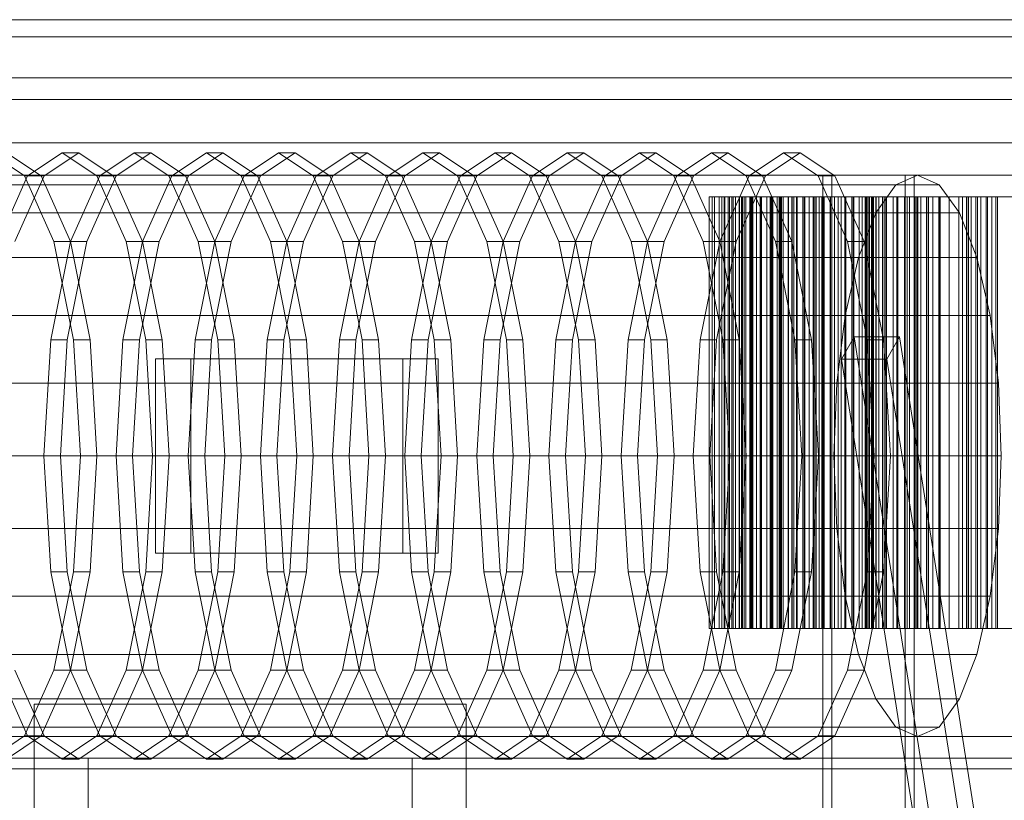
# Model space of a CAD drawing. Header units: millimetres. Extents: x -4738 to 65662, y -68080 to 6847.
# Tile 644 of 656: x 23718 to 24174, y -17530 to -17168. Entities that reach past the tile are written whole.
import ezdxf

# ---------------------------------------------------------------- set-up
doc = ezdxf.new("R2010")
doc.units = ezdxf.units.MM
for name, color, linetype, lineweight in [('COTAS_O', 1, 'Continuous', 0), ('superior_briquetadora', 7, 'Continuous', 0), ('superior_C02', 7, 'Continuous', 0)]:
    doc.layers.add(name, color=color, linetype=linetype, lineweight=lineweight)
doc.dimstyles.new('R19_100', dxfattribs={"dimtxt": 250, "dimasz": 150, "dimexe": 150, "dimexo": 80, "dimgap": 100, "dimtad": 1, "dimtih": 1, "dimtoh": 1, "dimdsep": 46, "dimcen": 0.09, "dimadec": 0, "dimazin": 0, "dimtfac": 1, "dimtdec": 4, "dimtofl": 0, "dimtmove": 0, "dimatfit": 3, "dimfxl": 1, "dimtolj": 1, "dimtzin": 0, "dimarcsym": 0})

# ---------------------------------------------------------------- blocks, each defined once
blk = doc.blocks.new('DIM_R30_41')
at = {"layer": 'COTAS_O'}
for p, q in [((23050.07, -17510), (23005.07, -17660)), ((23750.07, -17510), (23050.07, -17510)), ((23050.07, -19480), (23050.07, -17510)), ((23050.07, -17510), (23095.07, -17660)), ((23050.07, -19480), (23005.07, -19330)), ((23050.07, -19480), (23095.07, -19330)), ((23750.07, -19480), (23050.07, -19480))]:
    blk.add_line(p, q, dxfattribs=at)
blk.add_text('1970 O', height=250, rotation=90, dxfattribs=at).set_placement((22950.07, -18495))

msp = doc.modelspace()

# ---------------------------------------------------------------- linework, layer by layer
at = {"layer": 'superior_briquetadora'}
for p, q in [((24037.597, -17250), (24037.597, -17450)), ((24042.314, -17250), (24037.597, -17250)), ((24039.1, -17250), (24039.1, -17450)), ((24043.6, -17250), (24039.1, -17250)), ((24039.1, -17250), (24040.066, -17250)), ((24040.066, -17250), (24040.066, -17450)), ((24040.066, -17250), (24044.954, -17250)), ((24042.314, -17250), (24042.314, -17450)), ((24047.037, -17250), (24042.314, -17250)), ((24043.6, -17250), (24043.6, -17450)), ((24048.123, -17250), (24043.6, -17250)), ((24044.561, -17250), (24044.561, -17450)), ((24048.8, -17250), (24044.561, -17250)), ((24044.561, -17250), (24046.484, -17250)), ((24044.954, -17250), (24044.954, -17450)), ((24044.954, -17250), (24049.832, -17250)), ((24046.484, -17250), (24046.484, -17450)), ((24046.484, -17250), (24051.496, -17250)), ((24047.037, -17250), (24047.037, -17450)), ((24051.764, -17250), (24047.037, -17250)), ((24048.123, -17250), (24048.123, -17450)), ((24052.669, -17250), (24048.123, -17250)), ((24048.8, -17250), (24048.8, -17450)), ((24053.081, -17250), (24048.8, -17250)), ((24049.832, -17250), (24049.832, -17450)), ((24049.832, -17250), (24054.695, -17250)), ((24051.496, -17250), (24051.496, -17450)), ((24051.496, -17250), (24056.481, -17250)), ((24051.764, -17250), (24051.764, -17450)), ((24056.493, -17250), (24051.764, -17250)), ((24052.669, -17250), (24052.669, -17450)), ((24057.236, -17250), (24052.669, -17250)), ((24053.081, -17250), (24053.081, -17450)), ((24057.401, -17250), (24053.081, -17250)), ((24053.926, -17250), (24053.926, -17450)), ((24057.866, -17250), (24053.926, -17250)), ((24053.926, -17250), (24056.789, -17250)), ((24054.695, -17250), (24054.695, -17450)), ((24054.695, -17250), (24059.541, -17250)), ((24056.481, -17250), (24056.481, -17450)), ((24056.481, -17250), (24061.434, -17250)), ((24056.493, -17250), (24056.493, -17450)), ((24061.221, -17250), (24056.493, -17250)), ((24056.789, -17250), (24056.789, -17450)), ((24056.789, -17250), (24061.877, -17250)), ((24057.236, -17250), (24057.236, -17450)), ((24061.822, -17250), (24057.236, -17250)), ((24057.401, -17250), (24057.401, -17450)), ((24061.761, -17250), (24057.401, -17250)), ((24057.866, -17250), (24057.866, -17450)), ((24061.861, -17250), (24057.866, -17250)), ((24059.541, -17250), (24059.541, -17450)), ((24059.541, -17250), (24064.365, -17250)), ((24061.221, -17250), (24061.221, -17450)), ((24065.945, -17250), (24061.221, -17250)), ((24061.434, -17250), (24061.434, -17450)), ((24061.434, -17250), (24066.35, -17250)), ((24061.761, -17250), (24061.761, -17450)), ((24066.162, -17250), (24061.761, -17250)), ((24061.822, -17250), (24061.822, -17450)), ((24066.429, -17250), (24061.822, -17250)), ((24061.861, -17250), (24061.861, -17450)), ((24065.915, -17250), (24061.861, -17250)), ((24061.877, -17250), (24061.877, -17450)), ((24061.877, -17250), (24066.921, -17250)), ((24064.365, -17250), (24064.365, -17450)), ((24064.365, -17250), (24069.161, -17250)), ((24065.915, -17250), (24065.915, -17450)), ((24070.026, -17250), (24065.915, -17250)), ((24065.945, -17250), (24065.945, -17450)), ((24066.429, -17250), (24065.945, -17250)), ((24066.162, -17250), (24066.162, -17450)), ((24070.607, -17250), (24066.162, -17250)), ((24066.35, -17250), (24066.35, -17450)), ((24066.35, -17250), (24071.224, -17250)), ((24066.429, -17250), (24066.429, -17450)), ((24066.921, -17250), (24066.921, -17450)), ((24066.921, -17250), (24071.915, -17250)), ((24067.108, -17250), (24067.108, -17450)), ((24070.708, -17250), (24067.108, -17250)), ((24067.108, -17250), (24070.881, -17250)), ((24069.161, -17250), (24069.161, -17450)), ((24069.161, -17250), (24070.607, -17250)), ((24070.026, -17250), (24070.026, -17450)), ((24074.199, -17250), (24070.026, -17250)), ((24070.607, -17250), (24070.607, -17450)), ((24070.708, -17250), (24070.708, -17450)), ((24074.381, -17250), (24070.708, -17250)), ((24070.881, -17250), (24070.881, -17450)), ((24070.881, -17250), (24075.996, -17250)), ((24071.224, -17250), (24071.224, -17450)), ((24071.224, -17250), (24076.046, -17250)), ((24071.915, -17250), (24071.915, -17450)), ((24071.915, -17250), (24076.855, -17250)), ((24074.199, -17250), (24074.199, -17450)), ((24078.439, -17250), (24074.199, -17250)), ((24074.381, -17250), (24074.381, -17450)), ((24078.128, -17250), (24074.381, -17250)), ((24075.996, -17250), (24075.996, -17450)), ((24075.996, -17250), (24081.05, -17250)), ((24076.046, -17250), (24076.046, -17450)), ((24076.046, -17250), (24078.439, -17250)), ((24076.855, -17250), (24076.855, -17450)), ((24076.855, -17250), (24081.731, -17250)), ((24078.128, -17250), (24078.128, -17450)), ((24081.951, -17250), (24078.128, -17250)), ((24078.439, -17250), (24078.439, -17450)), ((24081.05, -17250), (24081.05, -17450)), ((24081.05, -17250), (24086.039, -17250)), ((24081.731, -17250), (24081.731, -17450)), ((24081.731, -17250), (24086.532, -17250)), ((24081.951, -17250), (24081.951, -17450)), ((24085.856, -17250), (24081.951, -17250)), ((24083.977, -17250), (24083.977, -17450)), ((24087.204, -17250), (24083.977, -17250)), ((24083.977, -17250), (24088.625, -17250)), ((24085.856, -17250), (24085.856, -17450)), ((24089.85, -17250), (24085.856, -17250)), ((24086.039, -17250), (24086.039, -17450)), ((24086.039, -17250), (24090.953, -17250)), ((24086.532, -17250), (24086.532, -17450)), ((24086.532, -17250), (24089.85, -17250)), ((24087.204, -17250), (24087.204, -17450)), ((24090.518, -17250), (24087.204, -17250)), ((24088.625, -17250), (24088.625, -17450)), ((24088.625, -17250), (24093.718, -17250)), ((24089.85, -17250), (24089.85, -17450)), ((24090.518, -17250), (24090.518, -17450)), ((24093.923, -17250), (24090.518, -17250)), ((24090.953, -17250), (24090.953, -17450)), ((24090.953, -17250), (24095.785, -17250)), ((24093.718, -17250), (24093.718, -17450)), ((24093.718, -17250), (24098.734, -17250)), ((24093.923, -17250), (24093.923, -17450)), ((24097.422, -17250), (24093.923, -17250)), ((24095.785, -17250), (24095.785, -17450)), ((24095.785, -17250), (24100.52, -17250)), ((24097.422, -17250), (24097.422, -17450)), ((24101.021, -17250), (24097.422, -17250)), ((24098.734, -17250), (24098.734, -17450)), ((24098.734, -17250), (24103.668, -17250)), ((24100.52, -17250), (24100.52, -17450)), ((24100.52, -17250), (24104.731, -17250)), ((24101.021, -17250), (24101.021, -17450)), ((24104.731, -17250), (24101.021, -17250)), ((24103.668, -17250), (24103.668, -17450)), ((24103.668, -17250), (24108.51, -17250)), ((24104.371, -17250), (24104.371, -17450)), ((24107.194, -17250), (24104.371, -17250)), ((24104.371, -17250), (24109.85, -17250)), ((24104.731, -17250), (24104.731, -17450)), ((24107.194, -17250), (24107.194, -17450)), ((24110.118, -17250), (24107.194, -17250)), ((24108.51, -17250), (24108.51, -17450)), ((24108.51, -17250), (24113.251, -17250)), ((24109.85, -17250), (24109.85, -17450)), ((24109.85, -17250), (24114.871, -17250)), ((24110.067, -17250), (24110.144, -17250)), ((24110.067, -17450), (24110.067, -17250)), ((24110.118, -17250), (24110.118, -17450)), ((24113.148, -17250), (24110.118, -17250)), ((24110.144, -17250), (24110.375, -17250)), ((24110.144, -17450), (24110.144, -17250)), ((24110.375, -17250), (24110.758, -17250)), ((24110.375, -17450), (24110.375, -17250)), ((24110.758, -17250), (24111.295, -17250)), ((24110.758, -17450), (24110.758, -17250)), ((24111.295, -17250), (24111.985, -17250)), ((24111.295, -17450), (24111.295, -17250)), ((24111.985, -17250), (24112.827, -17250)), ((24111.985, -17450), (24111.985, -17250)), ((24112.827, -17250), (24113.822, -17250)), ((24112.827, -17450), (24112.827, -17250)), ((24113.148, -17250), (24113.148, -17450)), ((24116.288, -17250), (24113.148, -17250)), ((24113.251, -17250), (24113.251, -17450)), ((24113.251, -17250), (24117.873, -17250)), ((24113.822, -17250), (24114.969, -17250)), ((24113.822, -17450), (24113.822, -17250)), ((24114.871, -17250), (24114.871, -17450)), ((24114.871, -17250), (24119.801, -17250)), ((24118.735, -17250), (24114.969, -17250)), ((24114.969, -17450), (24114.969, -17250)), ((24116.288, -17250), (24116.288, -17450)), ((24119.547, -17250), (24116.288, -17250)), ((24117.873, -17250), (24117.873, -17450)), ((24117.873, -17250), (24122.937, -17250)), ((24125.102, -17250), (24118.735, -17250)), ((24118.735, -17450), (24118.735, -17250)), ((24119.547, -17250), (24119.547, -17450)), ((24122.937, -17250), (24119.547, -17250)), ((24119.801, -17250), (24119.801, -17450)), ((24119.801, -17250), (24124.633, -17250)), ((24122.937, -17250), (24122.937, -17450)), ((24124.633, -17250), (24124.633, -17450)), ((24124.633, -17250), (24129.357, -17250)), ((24133.825, -17250), (24125.102, -17250)), ((24125.102, -17450), (24125.102, -17250)), ((24128.095, -17250), (24128.095, -17450)), ((24130.486, -17250), (24128.095, -17250)), ((24128.095, -17250), (24134.351, -17250)), ((24129.357, -17250), (24129.357, -17450)), ((24129.357, -17250), (24133.961, -17250)), ((24130.486, -17250), (24130.486, -17450)), ((24132.992, -17250), (24130.486, -17250)), ((24132.992, -17250), (24132.992, -17450)), ((24135.618, -17250), (24132.992, -17250)), ((24144.57, -17250), (24133.825, -17250)), ((24133.825, -17450), (24133.825, -17250)), ((24133.961, -17250), (24133.961, -17450)), ((24133.961, -17250), (24138.426, -17250)), ((24134.351, -17250), (24134.351, -17450)), ((24134.351, -17250), (24139.253, -17250)), ((24135.618, -17250), (24135.618, -17450)), ((24138.369, -17250), (24135.618, -17250)), ((24138.369, -17250), (24138.369, -17450)), ((24141.256, -17250), (24138.369, -17250)), ((24138.426, -17250), (24138.426, -17450)), ((24138.426, -17250), (24144.293, -17250)), ((24139.253, -17250), (24139.253, -17450)), ((24139.253, -17250), (24144.049, -17250)), ((24141.256, -17250), (24141.256, -17450)), ((24144.293, -17250), (24141.256, -17250)), ((24144.049, -17250), (24144.049, -17450)), ((24144.049, -17250), (24148.732, -17250)), ((24144.293, -17250), (24144.293, -17450)), ((24156.924, -17250), (24144.57, -17250)), ((24144.57, -17450), (24144.57, -17250)), ((24148.732, -17250), (24148.732, -17450)), ((24148.732, -17250), (24153.292, -17250)), ((24153.292, -17250), (24153.292, -17450)), ((24153.292, -17250), (24157.715, -17250)), ((24154.92, -17250), (24154.92, -17450)), ((24156.856, -17250), (24154.92, -17250)), ((24154.92, -17250), (24161.893, -17250)), ((24156.856, -17250), (24156.856, -17450)), ((24158.92, -17250), (24156.856, -17250)), ((24170.411, -17250), (24156.924, -17250)), ((24156.924, -17450), (24156.924, -17250)), ((24157.715, -17250), (24157.715, -17450)), ((24157.715, -17250), (24161.981, -17250)), ((24158.92, -17250), (24158.92, -17450)), ((24161.116, -17250), (24158.92, -17250)), ((24161.116, -17250), (24161.116, -17450)), ((24163.452, -17250), (24161.116, -17250)), ((24161.893, -17250), (24161.893, -17450)), ((24161.893, -17250), (24166.628, -17250)), ((24161.981, -17250), (24161.981, -17450)), ((24161.981, -17250), (24168.595, -17250)), ((24163.452, -17250), (24163.452, -17450)), ((24165.939, -17250), (24163.452, -17250)), ((24165.939, -17250), (24165.939, -17450)), ((24168.595, -17250), (24165.939, -17250)), ((24166.628, -17250), (24166.628, -17450)), ((24166.628, -17250), (24171.244, -17250)), ((24168.595, -17250), (24168.595, -17450)), ((24184.513, -17250), (24170.411, -17250)), ((24170.411, -17450), (24170.411, -17250)), ((24171.244, -17250), (24171.244, -17450)), ((24171.244, -17250), (24175.733, -17250)), ((24042.314, -17450), (24037.597, -17450)), ((24043.6, -17450), (24039.1, -17450)), ((24039.1, -17450), (24040.066, -17450)), ((24040.066, -17450), (24044.954, -17450)), ((24047.037, -17450), (24042.314, -17450)), ((24048.123, -17450), (24043.6, -17450)), ((24048.8, -17450), (24044.561, -17450)), ((24044.561, -17450), (24046.484, -17450)), ((24044.954, -17450), (24049.832, -17450)), ((24046.484, -17450), (24051.496, -17450)), ((24051.764, -17450), (24047.037, -17450)), ((24052.669, -17450), (24048.123, -17450)), ((24053.081, -17450), (24048.8, -17450)), ((24049.832, -17450), (24054.695, -17450)), ((24051.496, -17450), (24056.481, -17450)), ((24056.493, -17450), (24051.764, -17450)), ((24057.236, -17450), (24052.669, -17450)), ((24057.401, -17450), (24053.081, -17450)), ((24057.866, -17450), (24053.926, -17450)), ((24053.926, -17450), (24056.789, -17450)), ((24054.695, -17450), (24059.541, -17450)), ((24056.481, -17450), (24061.434, -17450)), ((24061.221, -17450), (24056.493, -17450)), ((24056.789, -17450), (24061.877, -17450)), ((24061.822, -17450), (24057.236, -17450)), ((24061.761, -17450), (24057.401, -17450)), ((24061.861, -17450), (24057.866, -17450)), ((24059.541, -17450), (24064.365, -17450)), ((24065.945, -17450), (24061.221, -17450)), ((24061.434, -17450), (24066.35, -17450)), ((24066.162, -17450), (24061.761, -17450)), ((24066.429, -17450), (24061.822, -17450)), ((24065.915, -17450), (24061.861, -17450)), ((24061.877, -17450), (24066.921, -17450)), ((24064.365, -17450), (24069.161, -17450)), ((24070.026, -17450), (24065.915, -17450)), ((24066.429, -17450), (24065.945, -17450)), ((24070.607, -17450), (24066.162, -17450)), ((24066.35, -17450), (24071.224, -17450)), ((24066.921, -17450), (24071.915, -17450)), ((24070.708, -17450), (24067.108, -17450)), ((24067.108, -17450), (24070.881, -17450)), ((24069.161, -17450), (24070.607, -17450)), ((24074.199, -17450), (24070.026, -17450)), ((24074.381, -17450), (24070.708, -17450)), ((24070.881, -17450), (24075.996, -17450)), ((24071.224, -17450), (24076.046, -17450)), ((24071.915, -17450), (24076.855, -17450)), ((24078.439, -17450), (24074.199, -17450)), ((24078.128, -17450), (24074.381, -17450)), ((24075.996, -17450), (24081.05, -17450)), ((24076.046, -17450), (24078.439, -17450)), ((24076.855, -17450), (24081.731, -17450)), ((24081.951, -17450), (24078.128, -17450)), ((24081.05, -17450), (24086.039, -17450)), ((24081.731, -17450), (24086.532, -17450)), ((24085.856, -17450), (24081.951, -17450)), ((24087.204, -17450), (24083.977, -17450)), ((24083.977, -17450), (24088.625, -17450)), ((24089.85, -17450), (24085.856, -17450)), ((24086.039, -17450), (24090.953, -17450)), ((24086.532, -17450), (24089.85, -17450)), ((24090.518, -17450), (24087.204, -17450)), ((24088.625, -17450), (24093.718, -17450)), ((24093.923, -17450), (24090.518, -17450)), ((24090.953, -17450), (24095.785, -17450)), ((24093.718, -17450), (24098.734, -17450)), ((24097.422, -17450), (24093.923, -17450)), ((24095.785, -17450), (24100.52, -17450)), ((24101.021, -17450), (24097.422, -17450)), ((24098.734, -17450), (24103.668, -17450)), ((24100.52, -17450), (24104.731, -17450)), ((24104.731, -17450), (24101.021, -17450)), ((24103.668, -17450), (24108.51, -17450)), ((24107.194, -17450), (24104.371, -17450)), ((24104.371, -17450), (24109.85, -17450)), ((24110.118, -17450), (24107.194, -17450)), ((24108.51, -17450), (24113.251, -17450)), ((24109.85, -17450), (24114.871, -17450)), ((24110.144, -17450), (24110.067, -17450)), ((24113.148, -17450), (24110.118, -17450)), ((24110.375, -17450), (24110.144, -17450)), ((24110.758, -17450), (24110.375, -17450)), ((24111.295, -17450), (24110.758, -17450)), ((24111.985, -17450), (24111.295, -17450)), ((24112.827, -17450), (24111.985, -17450)), ((24113.822, -17450), (24112.827, -17450)), ((24116.288, -17450), (24113.148, -17450)), ((24113.251, -17450), (24117.873, -17450)), ((24114.969, -17450), (24113.822, -17450)), ((24114.871, -17450), (24119.801, -17450)), ((24118.735, -17450), (24114.969, -17450)), ((24119.547, -17450), (24116.288, -17450)), ((24117.873, -17450), (24122.937, -17450)), ((24125.102, -17450), (24118.735, -17450)), ((24122.937, -17450), (24119.547, -17450)), ((24119.801, -17450), (24124.633, -17450)), ((24124.633, -17450), (24129.357, -17450)), ((24125.102, -17450), (24133.825, -17450)), ((24130.486, -17450), (24128.095, -17450)), ((24128.095, -17450), (24134.351, -17450)), ((24129.357, -17450), (24133.961, -17450)), ((24132.992, -17450), (24130.486, -17450)), ((24135.618, -17450), (24132.992, -17450)), ((24133.825, -17450), (24144.57, -17450)), ((24133.961, -17450), (24138.426, -17450)), ((24134.351, -17450), (24139.253, -17450)), ((24138.369, -17450), (24135.618, -17450)), ((24141.256, -17450), (24138.369, -17450)), ((24138.426, -17450), (24144.293, -17450)), ((24139.253, -17450), (24144.049, -17450)), ((24144.293, -17450), (24141.256, -17450)), ((24144.049, -17450), (24148.732, -17450)), ((24144.57, -17450), (24156.924, -17450)), ((24148.732, -17450), (24153.292, -17450)), ((24153.292, -17450), (24157.715, -17450)), ((24156.856, -17450), (24154.92, -17450)), ((24154.92, -17450), (24161.893, -17450)), ((24158.92, -17450), (24156.856, -17450)), ((24156.924, -17450), (24170.411, -17450)), ((24157.715, -17450), (24161.981, -17450)), ((24161.116, -17450), (24158.92, -17450)), ((24163.452, -17450), (24161.116, -17450)), ((24161.893, -17450), (24166.628, -17450)), ((24161.981, -17450), (24168.595, -17450)), ((24165.939, -17450), (24163.452, -17450)), ((24168.595, -17450), (24165.939, -17450)), ((24166.628, -17450), (24171.244, -17450)), ((24170.411, -17450), (24184.513, -17450)), ((24171.244, -17450), (24175.733, -17450)), ((23725.067, -17685), (23725.067, -17485)), ((23725.067, -17485), (23925.067, -17485)), ((23925.067, -17685), (23925.067, -17485)), ((23750.067, -17660), (23750.067, -17510)), ((23750.067, -17510), (23900.067, -17510)), ((23750.067, -18490), (23750.067, -17510)), ((23750.067, -17570), (23750.067, -17510)), ((23750.067, -17510), (25950.067, -17510)), ((23900.067, -17660), (23900.067, -17510)), ((23900.067, -17510), (25800.067, -17510))]:
    msp.add_line(p, q, dxfattribs=at)
at = {"layer": 'superior_C02'}
for p, q in [((23572.11, -17168), (24571.61, -17168)), ((24588.525, -17168), (23589.024, -17168)), ((23572.11, -17176), (24571.61, -17176)), ((23589.024, -17176), (24588.525, -17176)), ((23572.992, -17195), (24567.683, -17195)), ((24568.404, -17195), (23573.713, -17195)), ((23582.888, -17195), (24584.017, -17195)), ((24584.262, -17195), (23583.132, -17195)), ((23572.992, -17205), (24567.683, -17205)), ((23573.713, -17205), (24568.404, -17205)), ((23582.888, -17205), (24584.017, -17205)), ((23583.132, -17205), (24584.262, -17205)), ((24221.566, -17225), (23496.108, -17225)), ((23499.089, -17225), (24224.547, -17225)), ((23704.658, -17229.6), (23720.672, -17240.287)), ((23728.309, -17240.287), (23712.295, -17229.6)), ((23722.054, -17240.287), (23738.068, -17229.6)), ((23745.704, -17229.6), (23729.69, -17240.287)), ((23738.068, -17229.6), (23754.082, -17240.287)), ((23745.704, -17229.6), (23738.068, -17229.6)), ((23761.718, -17240.287), (23745.704, -17229.6)), ((23755.463, -17240.287), (23771.477, -17229.6)), ((23779.113, -17229.6), (23763.099, -17240.287)), ((23771.477, -17229.6), (23787.491, -17240.287)), ((23779.113, -17229.6), (23771.477, -17229.6)), ((23795.127, -17240.287), (23779.113, -17229.6)), ((23788.872, -17240.287), (23804.886, -17229.6)), ((23812.522, -17229.6), (23796.509, -17240.287)), ((23804.886, -17229.6), (23820.9, -17240.287)), ((23812.522, -17229.6), (23804.886, -17229.6)), ((23828.536, -17240.287), (23812.522, -17229.6)), ((23822.281, -17240.287), (23838.295, -17229.6)), ((23845.932, -17229.6), (23829.918, -17240.287)), ((23838.295, -17229.6), (23854.309, -17240.287)), ((23845.932, -17229.6), (23838.295, -17229.6)), ((23861.946, -17240.287), (23845.932, -17229.6)), ((23855.691, -17240.287), (23871.705, -17229.6)), ((23879.341, -17229.6), (23863.327, -17240.287)), ((23871.705, -17229.6), (23887.718, -17240.287)), ((23879.341, -17229.6), (23871.705, -17229.6)), ((23895.355, -17240.287), (23879.341, -17229.6)), ((23889.1, -17240.287), (23905.114, -17229.6)), ((23912.75, -17229.6), (23896.736, -17240.287)), ((23905.114, -17229.6), (23921.128, -17240.287)), ((23912.75, -17229.6), (23905.114, -17229.6)), ((23928.764, -17240.287), (23912.75, -17229.6)), ((23922.509, -17240.287), (23938.523, -17229.6)), ((23946.159, -17229.6), (23930.145, -17240.287)), ((23938.523, -17229.6), (23954.537, -17240.287)), ((23946.159, -17229.6), (23938.523, -17229.6)), ((23962.173, -17240.287), (23946.159, -17229.6)), ((23955.918, -17240.287), (23971.932, -17229.6)), ((23979.569, -17229.6), (23963.555, -17240.287)), ((23971.932, -17229.6), (23987.946, -17240.287)), ((23979.569, -17229.6), (23971.932, -17229.6)), ((23995.583, -17240.287), (23979.569, -17229.6)), ((23989.328, -17240.287), (24005.342, -17229.6)), ((24012.978, -17229.6), (23996.964, -17240.287)), ((24005.342, -17229.6), (24021.355, -17240.287)), ((24012.978, -17229.6), (24005.342, -17229.6)), ((24028.992, -17240.287), (24012.978, -17229.6)), ((24022.737, -17240.287), (24038.751, -17229.6)), ((24046.387, -17229.6), (24030.373, -17240.287)), ((24038.751, -17229.6), (24054.765, -17240.287)), ((24046.387, -17229.6), (24038.751, -17229.6)), ((24062.401, -17240.287), (24046.387, -17229.6)), ((24056.146, -17240.287), (24072.16, -17229.6)), ((24079.796, -17229.6), (24063.782, -17240.287)), ((24072.16, -17229.6), (24088.174, -17240.287)), ((24079.796, -17229.6), (24072.16, -17229.6)), ((24095.81, -17240.287), (24079.796, -17229.6)), ((24134.206, -17240), (23676.022, -17240)), ((24192.043, -17240), (23695.678, -17240)), ((23706.109, -17240), (24202.475, -17240)), ((23708.478, -17270.722), (23722.054, -17240.287)), ((23729.69, -17240.287), (23716.114, -17270.722)), ((23720.672, -17240.287), (23734.248, -17270.722)), ((23720.672, -17240.287), (23728.309, -17240.287)), ((23722.054, -17240.287), (23729.69, -17240.287)), ((23741.885, -17270.722), (23728.309, -17240.287)), ((23741.887, -17270.722), (23755.463, -17240.287)), ((23763.099, -17240.287), (23749.523, -17270.722)), ((23754.082, -17240.287), (23767.657, -17270.722)), ((23754.082, -17240.287), (23761.718, -17240.287)), ((23755.463, -17240.287), (23763.099, -17240.287)), ((23775.294, -17270.722), (23761.718, -17240.287)), ((23775.296, -17270.722), (23788.872, -17240.287)), ((23796.509, -17240.287), (23782.933, -17270.722)), ((23787.491, -17240.287), (23801.067, -17270.722)), ((23787.491, -17240.287), (23795.127, -17240.287)), ((23788.872, -17240.287), (23796.509, -17240.287)), ((23808.703, -17270.722), (23795.127, -17240.287)), ((23808.705, -17270.722), (23822.281, -17240.287)), ((23829.918, -17240.287), (23816.342, -17270.722)), ((23820.9, -17240.287), (23834.476, -17270.722)), ((23820.9, -17240.287), (23828.536, -17240.287)), ((23822.281, -17240.287), (23829.918, -17240.287)), ((23842.112, -17270.722), (23828.536, -17240.287)), ((23842.115, -17270.722), (23855.691, -17240.287)), ((23863.327, -17240.287), (23849.751, -17270.722)), ((23854.309, -17240.287), (23867.885, -17270.722)), ((23854.309, -17240.287), (23861.946, -17240.287)), ((23855.691, -17240.287), (23863.327, -17240.287)), ((23875.522, -17270.722), (23861.946, -17240.287)), ((23875.524, -17270.722), (23889.1, -17240.287)), ((23896.736, -17240.287), (23883.16, -17270.722)), ((23887.718, -17240.287), (23901.294, -17270.722)), ((23887.718, -17240.287), (23895.355, -17240.287)), ((23889.1, -17240.287), (23896.736, -17240.287)), ((23908.931, -17270.722), (23895.355, -17240.287)), ((23908.933, -17270.722), (23922.509, -17240.287)), ((23930.145, -17240.287), (23916.57, -17270.722)), ((23921.128, -17240.287), (23934.704, -17270.722)), ((23921.128, -17240.287), (23928.764, -17240.287)), ((23922.509, -17240.287), (23930.145, -17240.287)), ((23942.34, -17270.722), (23928.764, -17240.287)), ((23942.342, -17270.722), (23955.918, -17240.287)), ((23963.555, -17240.287), (23949.979, -17270.722)), ((23954.537, -17240.287), (23968.113, -17270.722)), ((23954.537, -17240.287), (23962.173, -17240.287)), ((23955.918, -17240.287), (23963.555, -17240.287)), ((23975.749, -17270.722), (23962.173, -17240.287)), ((23975.752, -17270.722), (23989.328, -17240.287)), ((23996.964, -17240.287), (23983.388, -17270.722)), ((23987.946, -17240.287), (24001.522, -17270.722)), ((23987.946, -17240.287), (23995.583, -17240.287)), ((23989.328, -17240.287), (23996.964, -17240.287)), ((24009.159, -17270.722), (23995.583, -17240.287)), ((24009.161, -17270.722), (24022.737, -17240.287)), ((24030.373, -17240.287), (24016.797, -17270.722)), ((24021.355, -17240.287), (24034.931, -17270.722)), ((24021.355, -17240.287), (24028.992, -17240.287)), ((24022.737, -17240.287), (24030.373, -17240.287)), ((24042.568, -17270.722), (24028.992, -17240.287)), ((24042.57, -17270.722), (24056.146, -17240.287)), ((24063.782, -17240.287), (24050.206, -17270.722)), ((24054.765, -17240.287), (24068.341, -17270.722)), ((24054.765, -17240.287), (24062.401, -17240.287)), ((24056.146, -17240.287), (24063.782, -17240.287)), ((24075.977, -17270.722), (24062.401, -17240.287)), ((24088.174, -17240.287), (24101.75, -17270.722)), ((24088.174, -17240.287), (24095.81, -17240.287)), ((24128.496, -17240), (24090.314, -17240)), ((24090.314, -17240), (24090.314, -17585)), ((24094.486, -17240), (24090.314, -17240)), ((24094.486, -17585), (24094.486, -17240)), ((24094.486, -17240), (24132.668, -17240)), ((24109.386, -17270.722), (24095.81, -17240.287)), ((24134.206, -17240), (24124.177, -17244.43)), ((24128.496, -17585), (24128.496, -17240)), ((24128.496, -17240), (24132.668, -17240)), ((24132.668, -17240), (24132.668, -17585)), ((24144.234, -17244.43), (24134.206, -17240)), ((23665.993, -17244.43), (24124.177, -17244.43)), ((23686.05, -17244.43), (24144.234, -17244.43)), ((24124.177, -17244.43), (24114.832, -17257.417)), ((24153.579, -17257.417), (24144.234, -17244.43)), ((23656.648, -17257.417), (24114.832, -17257.417)), ((23695.395, -17257.417), (24153.579, -17257.417)), ((24114.832, -17257.417), (24106.808, -17278.076)), ((24161.604, -17278.076), (24153.579, -17257.417)), ((23732.816, -17316.271), (23741.887, -17270.722)), ((23734.248, -17270.722), (23743.319, -17316.271)), ((23734.248, -17270.722), (23741.885, -17270.722)), ((23749.523, -17270.722), (23740.452, -17316.271)), ((23750.956, -17316.271), (23741.885, -17270.722)), ((23741.887, -17270.722), (23749.523, -17270.722)), ((23766.225, -17316.271), (23775.296, -17270.722)), ((23767.657, -17270.722), (23776.729, -17316.271)), ((23767.657, -17270.722), (23775.294, -17270.722)), ((23782.933, -17270.722), (23773.861, -17316.271)), ((23784.365, -17316.271), (23775.294, -17270.722)), ((23775.296, -17270.722), (23782.933, -17270.722)), ((23799.634, -17316.271), (23808.705, -17270.722)), ((23801.067, -17270.722), (23810.138, -17316.271)), ((23801.067, -17270.722), (23808.703, -17270.722)), ((23816.342, -17270.722), (23807.271, -17316.271)), ((23817.774, -17316.271), (23808.703, -17270.722)), ((23808.705, -17270.722), (23816.342, -17270.722)), ((23833.043, -17316.271), (23842.115, -17270.722)), ((23834.476, -17270.722), (23843.547, -17316.271)), ((23834.476, -17270.722), (23842.112, -17270.722)), ((23849.751, -17270.722), (23840.68, -17316.271)), ((23851.184, -17316.271), (23842.112, -17270.722)), ((23842.115, -17270.722), (23849.751, -17270.722)), ((23866.453, -17316.271), (23875.524, -17270.722)), ((23867.885, -17270.722), (23876.956, -17316.271)), ((23867.885, -17270.722), (23875.522, -17270.722)), ((23883.16, -17270.722), (23874.089, -17316.271)), ((23884.593, -17316.271), (23875.522, -17270.722)), ((23875.524, -17270.722), (23883.16, -17270.722)), ((23899.862, -17316.271), (23908.933, -17270.722)), ((23901.294, -17270.722), (23910.366, -17316.271)), ((23901.294, -17270.722), (23908.931, -17270.722)), ((23916.57, -17270.722), (23907.498, -17316.271)), ((23918.002, -17316.271), (23908.931, -17270.722)), ((23908.933, -17270.722), (23916.57, -17270.722)), ((23933.271, -17316.271), (23942.342, -17270.722)), ((23934.704, -17270.722), (23943.775, -17316.271)), ((23934.704, -17270.722), (23942.34, -17270.722)), ((23949.979, -17270.722), (23940.908, -17316.271)), ((23951.411, -17316.271), (23942.34, -17270.722)), ((23942.342, -17270.722), (23949.979, -17270.722)), ((23966.68, -17316.271), (23975.752, -17270.722)), ((23968.113, -17270.722), (23977.184, -17316.271)), ((23968.113, -17270.722), (23975.749, -17270.722)), ((23983.388, -17270.722), (23974.317, -17316.271)), ((23984.82, -17316.271), (23975.749, -17270.722)), ((23975.752, -17270.722), (23983.388, -17270.722)), ((24000.09, -17316.271), (24009.161, -17270.722)), ((24001.522, -17270.722), (24010.593, -17316.271)), ((24001.522, -17270.722), (24009.159, -17270.722)), ((24016.797, -17270.722), (24007.726, -17316.271)), ((24018.23, -17316.271), (24009.159, -17270.722)), ((24009.161, -17270.722), (24016.797, -17270.722)), ((24033.499, -17316.271), (24042.57, -17270.722)), ((24034.931, -17270.722), (24044.003, -17316.271)), ((24034.931, -17270.722), (24042.568, -17270.722)), ((24050.206, -17270.722), (24041.135, -17316.271)), ((24051.639, -17316.271), (24042.568, -17270.722)), ((24042.57, -17270.722), (24050.206, -17270.722)), ((24068.341, -17270.722), (24077.412, -17316.271)), ((24068.341, -17270.722), (24075.977, -17270.722)), ((24085.048, -17316.271), (24075.977, -17270.722)), ((24101.75, -17270.722), (24110.821, -17316.271)), ((24101.75, -17270.722), (24109.386, -17270.722)), ((24118.457, -17316.271), (24109.386, -17270.722)), ((23648.624, -17278.076), (24106.808, -17278.076)), ((23703.42, -17278.076), (24161.604, -17278.076)), ((24106.808, -17278.076), (24100.65, -17305)), ((24167.761, -17305), (24161.604, -17278.076)), ((23642.466, -17305), (24100.65, -17305)), ((23709.577, -17305), (24167.761, -17305)), ((24100.65, -17305), (24096.779, -17336.354)), ((24171.632, -17336.354), (24167.761, -17305)), ((23729.63, -17370), (23732.816, -17316.271)), ((23732.816, -17316.271), (23740.452, -17316.271)), ((23740.452, -17316.271), (23737.267, -17370)), ((23743.319, -17316.271), (23746.505, -17370)), ((23743.319, -17316.271), (23750.956, -17316.271)), ((23754.141, -17370), (23750.956, -17316.271)), ((23763.04, -17370), (23766.225, -17316.271)), ((23766.225, -17316.271), (23773.861, -17316.271)), ((23773.861, -17316.271), (23770.676, -17370)), ((23776.729, -17316.271), (23779.914, -17370)), ((23776.729, -17316.271), (23784.365, -17316.271)), ((23787.55, -17370), (23784.365, -17316.271)), ((23796.449, -17370), (23799.634, -17316.271)), ((23799.634, -17316.271), (23807.271, -17316.271)), ((23807.271, -17316.271), (23804.085, -17370)), ((23810.138, -17316.271), (23813.323, -17370)), ((23810.138, -17316.271), (23817.774, -17316.271)), ((23820.96, -17370), (23817.774, -17316.271)), ((23829.858, -17370), (23833.043, -17316.271)), ((23833.043, -17316.271), (23840.68, -17316.271)), ((23840.68, -17316.271), (23837.494, -17370)), ((23843.547, -17316.271), (23846.733, -17370)), ((23843.547, -17316.271), (23851.184, -17316.271)), ((23854.369, -17370), (23851.184, -17316.271)), ((23863.267, -17370), (23866.453, -17316.271)), ((23866.453, -17316.271), (23874.089, -17316.271)), ((23874.089, -17316.271), (23870.904, -17370)), ((23876.956, -17316.271), (23880.142, -17370)), ((23876.956, -17316.271), (23884.593, -17316.271)), ((23887.778, -17370), (23884.593, -17316.271)), ((23896.677, -17370), (23899.862, -17316.271)), ((23899.862, -17316.271), (23907.498, -17316.271)), ((23907.498, -17316.271), (23904.313, -17370)), ((23910.366, -17316.271), (23913.551, -17370)), ((23910.366, -17316.271), (23918.002, -17316.271)), ((23921.187, -17370), (23918.002, -17316.271)), ((23930.086, -17370), (23933.271, -17316.271)), ((23933.271, -17316.271), (23940.908, -17316.271)), ((23940.908, -17316.271), (23937.722, -17370)), ((23943.775, -17316.271), (23946.96, -17370)), ((23943.775, -17316.271), (23951.411, -17316.271)), ((23954.597, -17370), (23951.411, -17316.271)), ((23963.495, -17370), (23966.68, -17316.271)), ((23966.68, -17316.271), (23974.317, -17316.271)), ((23974.317, -17316.271), (23971.131, -17370)), ((23977.184, -17316.271), (23980.369, -17370)), ((23977.184, -17316.271), (23984.82, -17316.271)), ((23988.006, -17370), (23984.82, -17316.271)), ((23996.904, -17370), (24000.09, -17316.271)), ((24000.09, -17316.271), (24007.726, -17316.271)), ((24007.726, -17316.271), (24004.541, -17370)), ((24010.593, -17316.271), (24013.779, -17370)), ((24010.593, -17316.271), (24018.23, -17316.271)), ((24021.415, -17370), (24018.23, -17316.271)), ((24030.314, -17370), (24033.499, -17316.271)), ((24033.499, -17316.271), (24041.135, -17316.271)), ((24041.135, -17316.271), (24037.95, -17370)), ((24044.003, -17316.271), (24047.188, -17370)), ((24044.003, -17316.271), (24051.639, -17316.271)), ((24054.824, -17370), (24051.639, -17316.271)), ((24077.412, -17316.271), (24080.597, -17370)), ((24077.412, -17316.271), (24085.048, -17316.271)), ((24088.234, -17370), (24085.048, -17316.271)), ((24104.784, -17314.864), (24098.986, -17325.136)), ((24125.784, -17314.864), (24104.784, -17314.864)), ((24144.127, -17564.864), (24104.784, -17314.864)), ((24110.821, -17316.271), (24114.006, -17370)), ((24110.821, -17316.271), (24118.457, -17316.271)), ((24121.643, -17370), (24118.457, -17316.271)), ((24119.986, -17325.136), (24125.784, -17314.864)), ((24165.127, -17564.864), (24125.784, -17314.864)), ((23895.793, -17325), (23781.247, -17325)), ((23781.247, -17325), (23781.247, -17415)), ((23797.639, -17325), (23781.247, -17325)), ((23797.639, -17415), (23797.639, -17325)), ((23797.639, -17325), (23912.185, -17325)), ((23895.793, -17415), (23895.793, -17325)), ((23895.793, -17325), (23912.185, -17325)), ((23912.185, -17325), (23912.185, -17415)), ((24098.986, -17325.136), (24119.986, -17325.136)), ((24098.986, -17325.136), (24138.329, -17575.136)), ((24159.329, -17575.136), (24119.986, -17325.136)), ((23638.595, -17336.354), (24096.779, -17336.354)), ((23713.448, -17336.354), (24171.632, -17336.354)), ((24096.779, -17336.354), (24095.459, -17370)), ((24172.952, -17370), (24171.632, -17336.354)), ((23637.275, -17370), (24095.459, -17370)), ((23714.769, -17370), (24172.952, -17370)), ((23732.816, -17423.729), (23729.63, -17370)), ((23729.63, -17370), (23737.267, -17370)), ((23737.267, -17370), (23740.452, -17423.729)), ((23746.505, -17370), (23743.319, -17423.729)), ((23746.505, -17370), (23754.141, -17370)), ((23750.956, -17423.729), (23754.141, -17370)), ((23766.225, -17423.729), (23763.04, -17370)), ((23763.04, -17370), (23770.676, -17370)), ((23770.676, -17370), (23773.861, -17423.729)), ((23779.914, -17370), (23776.729, -17423.729)), ((23779.914, -17370), (23787.55, -17370)), ((23784.365, -17423.729), (23787.55, -17370)), ((23799.634, -17423.729), (23796.449, -17370)), ((23796.449, -17370), (23804.085, -17370)), ((23804.085, -17370), (23807.271, -17423.729)), ((23813.323, -17370), (23810.138, -17423.729)), ((23813.323, -17370), (23820.96, -17370)), ((23817.774, -17423.729), (23820.96, -17370)), ((23833.043, -17423.729), (23829.858, -17370)), ((23829.858, -17370), (23837.494, -17370)), ((23837.494, -17370), (23840.68, -17423.729)), ((23846.733, -17370), (23843.547, -17423.729)), ((23846.733, -17370), (23854.369, -17370)), ((23851.184, -17423.729), (23854.369, -17370)), ((23866.453, -17423.729), (23863.267, -17370)), ((23863.267, -17370), (23870.904, -17370)), ((23870.904, -17370), (23874.089, -17423.729)), ((23880.142, -17370), (23876.956, -17423.729)), ((23880.142, -17370), (23887.778, -17370)), ((23884.593, -17423.729), (23887.778, -17370)), ((23899.862, -17423.729), (23896.677, -17370)), ((23896.677, -17370), (23904.313, -17370)), ((23904.313, -17370), (23907.498, -17423.729)), ((23913.551, -17370), (23910.366, -17423.729)), ((23913.551, -17370), (23921.187, -17370)), ((23918.002, -17423.729), (23921.187, -17370)), ((23933.271, -17423.729), (23930.086, -17370)), ((23930.086, -17370), (23937.722, -17370)), ((23937.722, -17370), (23940.908, -17423.729)), ((23946.96, -17370), (23943.775, -17423.729)), ((23946.96, -17370), (23954.597, -17370)), ((23951.411, -17423.729), (23954.597, -17370)), ((23966.68, -17423.729), (23963.495, -17370)), ((23963.495, -17370), (23971.131, -17370)), ((23971.131, -17370), (23974.317, -17423.729)), ((23980.369, -17370), (23977.184, -17423.729)), ((23980.369, -17370), (23988.006, -17370)), ((23984.82, -17423.729), (23988.006, -17370)), ((24000.09, -17423.729), (23996.904, -17370)), ((23996.904, -17370), (24004.541, -17370)), ((24004.541, -17370), (24007.726, -17423.729)), ((24013.779, -17370), (24010.593, -17423.729)), ((24013.779, -17370), (24021.415, -17370)), ((24018.23, -17423.729), (24021.415, -17370)), ((24033.499, -17423.729), (24030.314, -17370)), ((24030.314, -17370), (24037.95, -17370)), ((24037.95, -17370), (24041.135, -17423.729)), ((24047.188, -17370), (24044.003, -17423.729)), ((24047.188, -17370), (24054.824, -17370)), ((24051.639, -17423.729), (24054.824, -17370)), ((24080.597, -17370), (24077.412, -17423.729)), ((24080.597, -17370), (24088.234, -17370)), ((24085.048, -17423.729), (24088.234, -17370)), ((24095.459, -17370), (24096.779, -17403.646)), ((24114.006, -17370), (24110.821, -17423.729)), ((24114.006, -17370), (24121.643, -17370)), ((24118.457, -17423.729), (24121.643, -17370)), ((24171.632, -17403.646), (24172.952, -17370)), ((23638.595, -17403.646), (24096.779, -17403.646)), ((23713.448, -17403.646), (24171.632, -17403.646)), ((24096.779, -17403.646), (24100.65, -17435)), ((24167.761, -17435), (24171.632, -17403.646)), ((23781.247, -17415), (23895.793, -17415)), ((23781.247, -17415), (23797.639, -17415)), ((23912.185, -17415), (23797.639, -17415)), ((23912.185, -17415), (23895.793, -17415)), ((23741.887, -17469.278), (23732.816, -17423.729)), ((23732.816, -17423.729), (23740.452, -17423.729)), ((23743.319, -17423.729), (23734.248, -17469.278)), ((23740.452, -17423.729), (23749.523, -17469.278)), ((23741.885, -17469.278), (23750.956, -17423.729)), ((23743.319, -17423.729), (23750.956, -17423.729)), ((23775.296, -17469.278), (23766.225, -17423.729)), ((23766.225, -17423.729), (23773.861, -17423.729)), ((23776.729, -17423.729), (23767.657, -17469.278)), ((23773.861, -17423.729), (23782.933, -17469.278)), ((23775.294, -17469.278), (23784.365, -17423.729)), ((23776.729, -17423.729), (23784.365, -17423.729)), ((23808.705, -17469.278), (23799.634, -17423.729)), ((23799.634, -17423.729), (23807.271, -17423.729)), ((23810.138, -17423.729), (23801.067, -17469.278)), ((23807.271, -17423.729), (23816.342, -17469.278)), ((23808.703, -17469.278), (23817.774, -17423.729)), ((23810.138, -17423.729), (23817.774, -17423.729)), ((23842.115, -17469.278), (23833.043, -17423.729)), ((23833.043, -17423.729), (23840.68, -17423.729)), ((23843.547, -17423.729), (23834.476, -17469.278)), ((23840.68, -17423.729), (23849.751, -17469.278)), ((23842.112, -17469.278), (23851.184, -17423.729)), ((23843.547, -17423.729), (23851.184, -17423.729)), ((23875.524, -17469.278), (23866.453, -17423.729)), ((23866.453, -17423.729), (23874.089, -17423.729)), ((23876.956, -17423.729), (23867.885, -17469.278)), ((23874.089, -17423.729), (23883.16, -17469.278)), ((23875.522, -17469.278), (23884.593, -17423.729)), ((23876.956, -17423.729), (23884.593, -17423.729)), ((23908.933, -17469.278), (23899.862, -17423.729)), ((23899.862, -17423.729), (23907.498, -17423.729)), ((23910.366, -17423.729), (23901.294, -17469.278)), ((23907.498, -17423.729), (23916.57, -17469.278)), ((23908.931, -17469.278), (23918.002, -17423.729)), ((23910.366, -17423.729), (23918.002, -17423.729)), ((23942.342, -17469.278), (23933.271, -17423.729)), ((23933.271, -17423.729), (23940.908, -17423.729)), ((23943.775, -17423.729), (23934.704, -17469.278)), ((23940.908, -17423.729), (23949.979, -17469.278)), ((23942.34, -17469.278), (23951.411, -17423.729)), ((23943.775, -17423.729), (23951.411, -17423.729)), ((23975.752, -17469.278), (23966.68, -17423.729)), ((23966.68, -17423.729), (23974.317, -17423.729)), ((23977.184, -17423.729), (23968.113, -17469.278)), ((23974.317, -17423.729), (23983.388, -17469.278)), ((23975.749, -17469.278), (23984.82, -17423.729)), ((23977.184, -17423.729), (23984.82, -17423.729)), ((24009.161, -17469.278), (24000.09, -17423.729)), ((24000.09, -17423.729), (24007.726, -17423.729)), ((24010.593, -17423.729), (24001.522, -17469.278)), ((24007.726, -17423.729), (24016.797, -17469.278)), ((24009.159, -17469.278), (24018.23, -17423.729)), ((24010.593, -17423.729), (24018.23, -17423.729)), ((24042.57, -17469.278), (24033.499, -17423.729)), ((24033.499, -17423.729), (24041.135, -17423.729)), ((24044.003, -17423.729), (24034.931, -17469.278)), ((24041.135, -17423.729), (24050.206, -17469.278)), ((24042.568, -17469.278), (24051.639, -17423.729)), ((24044.003, -17423.729), (24051.639, -17423.729)), ((24077.412, -17423.729), (24068.341, -17469.278)), ((24075.977, -17469.278), (24085.048, -17423.729)), ((24077.412, -17423.729), (24085.048, -17423.729)), ((24110.821, -17423.729), (24101.75, -17469.278)), ((24109.386, -17469.278), (24118.457, -17423.729)), ((24110.821, -17423.729), (24118.457, -17423.729)), ((23642.466, -17435), (24100.65, -17435)), ((23709.577, -17435), (24167.761, -17435)), ((24100.65, -17435), (24106.808, -17461.924)), ((24161.604, -17461.924), (24167.761, -17435)), ((23648.624, -17461.924), (24106.808, -17461.924)), ((23703.42, -17461.924), (24161.604, -17461.924)), ((24106.808, -17461.924), (24114.832, -17482.583)), ((24153.579, -17482.583), (24161.604, -17461.924)), ((23722.054, -17499.713), (23708.478, -17469.278)), ((23716.114, -17469.278), (23729.69, -17499.713)), ((23734.248, -17469.278), (23720.672, -17499.713)), ((23728.309, -17499.713), (23741.885, -17469.278)), ((23734.248, -17469.278), (23741.885, -17469.278)), ((23755.463, -17499.713), (23741.887, -17469.278)), ((23741.887, -17469.278), (23749.523, -17469.278)), ((23749.523, -17469.278), (23763.099, -17499.713)), ((23767.657, -17469.278), (23754.082, -17499.713)), ((23761.718, -17499.713), (23775.294, -17469.278)), ((23767.657, -17469.278), (23775.294, -17469.278)), ((23788.872, -17499.713), (23775.296, -17469.278)), ((23775.296, -17469.278), (23782.933, -17469.278)), ((23782.933, -17469.278), (23796.509, -17499.713)), ((23801.067, -17469.278), (23787.491, -17499.713)), ((23795.127, -17499.713), (23808.703, -17469.278)), ((23801.067, -17469.278), (23808.703, -17469.278)), ((23822.281, -17499.713), (23808.705, -17469.278)), ((23808.705, -17469.278), (23816.342, -17469.278)), ((23816.342, -17469.278), (23829.918, -17499.713)), ((23834.476, -17469.278), (23820.9, -17499.713)), ((23828.536, -17499.713), (23842.112, -17469.278)), ((23834.476, -17469.278), (23842.112, -17469.278)), ((23855.691, -17499.713), (23842.115, -17469.278)), ((23842.115, -17469.278), (23849.751, -17469.278)), ((23849.751, -17469.278), (23863.327, -17499.713)), ((23867.885, -17469.278), (23854.309, -17499.713)), ((23861.946, -17499.713), (23875.522, -17469.278)), ((23867.885, -17469.278), (23875.522, -17469.278)), ((23889.1, -17499.713), (23875.524, -17469.278)), ((23875.524, -17469.278), (23883.16, -17469.278)), ((23883.16, -17469.278), (23896.736, -17499.713)), ((23901.294, -17469.278), (23887.718, -17499.713)), ((23895.355, -17499.713), (23908.931, -17469.278)), ((23901.294, -17469.278), (23908.931, -17469.278)), ((23922.509, -17499.713), (23908.933, -17469.278)), ((23908.933, -17469.278), (23916.57, -17469.278)), ((23916.57, -17469.278), (23930.145, -17499.713)), ((23934.704, -17469.278), (23921.128, -17499.713)), ((23928.764, -17499.713), (23942.34, -17469.278)), ((23934.704, -17469.278), (23942.34, -17469.278)), ((23955.918, -17499.713), (23942.342, -17469.278)), ((23942.342, -17469.278), (23949.979, -17469.278)), ((23949.979, -17469.278), (23963.555, -17499.713)), ((23968.113, -17469.278), (23954.537, -17499.713)), ((23962.173, -17499.713), (23975.749, -17469.278)), ((23968.113, -17469.278), (23975.749, -17469.278)), ((23989.328, -17499.713), (23975.752, -17469.278)), ((23975.752, -17469.278), (23983.388, -17469.278)), ((23983.388, -17469.278), (23996.964, -17499.713)), ((24001.522, -17469.278), (23987.946, -17499.713)), ((23995.583, -17499.713), (24009.159, -17469.278)), ((24001.522, -17469.278), (24009.159, -17469.278)), ((24022.737, -17499.713), (24009.161, -17469.278)), ((24009.161, -17469.278), (24016.797, -17469.278)), ((24016.797, -17469.278), (24030.373, -17499.713)), ((24034.931, -17469.278), (24021.355, -17499.713)), ((24028.992, -17499.713), (24042.568, -17469.278)), ((24034.931, -17469.278), (24042.568, -17469.278)), ((24056.146, -17499.713), (24042.57, -17469.278)), ((24042.57, -17469.278), (24050.206, -17469.278)), ((24050.206, -17469.278), (24063.782, -17499.713)), ((24068.341, -17469.278), (24054.765, -17499.713)), ((24062.401, -17499.713), (24075.977, -17469.278)), ((24068.341, -17469.278), (24075.977, -17469.278)), ((24101.75, -17469.278), (24088.174, -17499.713)), ((24095.81, -17499.713), (24109.386, -17469.278)), ((24101.75, -17469.278), (24109.386, -17469.278)), ((23656.648, -17482.583), (24114.832, -17482.583)), ((23695.395, -17482.583), (24153.579, -17482.583)), ((24114.832, -17482.583), (24124.177, -17495.57)), ((24144.234, -17495.57), (24153.579, -17482.583)), ((23665.993, -17495.57), (24124.177, -17495.57)), ((23686.05, -17495.57), (24144.234, -17495.57)), ((24124.177, -17495.57), (24134.206, -17500)), ((24134.206, -17500), (24144.234, -17495.57)), ((23676.022, -17500), (24134.206, -17500)), ((23695.678, -17500), (24192.043, -17500)), ((23720.672, -17499.713), (23704.658, -17510.4)), ((24202.475, -17500), (23706.109, -17500)), ((23712.295, -17510.4), (23728.309, -17499.713)), ((23720.672, -17499.713), (23728.309, -17499.713)), ((23738.068, -17510.4), (23722.054, -17499.713)), ((23722.054, -17499.713), (23729.69, -17499.713)), ((23729.69, -17499.713), (23745.704, -17510.4)), ((23754.082, -17499.713), (23738.068, -17510.4)), ((23745.704, -17510.4), (23761.718, -17499.713)), ((23754.082, -17499.713), (23761.718, -17499.713)), ((23771.477, -17510.4), (23755.463, -17499.713)), ((23755.463, -17499.713), (23763.099, -17499.713)), ((23763.099, -17499.713), (23779.113, -17510.4)), ((23787.491, -17499.713), (23771.477, -17510.4)), ((23779.113, -17510.4), (23795.127, -17499.713)), ((23787.491, -17499.713), (23795.127, -17499.713)), ((23804.886, -17510.4), (23788.872, -17499.713)), ((23788.872, -17499.713), (23796.509, -17499.713)), ((23796.509, -17499.713), (23812.522, -17510.4)), ((23820.9, -17499.713), (23804.886, -17510.4)), ((23812.522, -17510.4), (23828.536, -17499.713)), ((23820.9, -17499.713), (23828.536, -17499.713)), ((23838.295, -17510.4), (23822.281, -17499.713)), ((23822.281, -17499.713), (23829.918, -17499.713)), ((23829.918, -17499.713), (23845.932, -17510.4)), ((23854.309, -17499.713), (23838.295, -17510.4)), ((23845.932, -17510.4), (23861.946, -17499.713)), ((23854.309, -17499.713), (23861.946, -17499.713)), ((23871.705, -17510.4), (23855.691, -17499.713)), ((23855.691, -17499.713), (23863.327, -17499.713)), ((23863.327, -17499.713), (23879.341, -17510.4)), ((23887.718, -17499.713), (23871.705, -17510.4)), ((23879.341, -17510.4), (23895.355, -17499.713)), ((23887.718, -17499.713), (23895.355, -17499.713)), ((23905.114, -17510.4), (23889.1, -17499.713)), ((23889.1, -17499.713), (23896.736, -17499.713)), ((23896.736, -17499.713), (23912.75, -17510.4)), ((23921.128, -17499.713), (23905.114, -17510.4)), ((23912.75, -17510.4), (23928.764, -17499.713)), ((23921.128, -17499.713), (23928.764, -17499.713)), ((23938.523, -17510.4), (23922.509, -17499.713)), ((23922.509, -17499.713), (23930.145, -17499.713)), ((23930.145, -17499.713), (23946.159, -17510.4)), ((23954.537, -17499.713), (23938.523, -17510.4)), ((23946.159, -17510.4), (23962.173, -17499.713)), ((23954.537, -17499.713), (23962.173, -17499.713)), ((23971.932, -17510.4), (23955.918, -17499.713)), ((23955.918, -17499.713), (23963.555, -17499.713)), ((23963.555, -17499.713), (23979.569, -17510.4)), ((23987.946, -17499.713), (23971.932, -17510.4)), ((23979.569, -17510.4), (23995.583, -17499.713)), ((23987.946, -17499.713), (23995.583, -17499.713)), ((24005.342, -17510.4), (23989.328, -17499.713)), ((23989.328, -17499.713), (23996.964, -17499.713)), ((23996.964, -17499.713), (24012.978, -17510.4)), ((24021.355, -17499.713), (24005.342, -17510.4)), ((24012.978, -17510.4), (24028.992, -17499.713)), ((24021.355, -17499.713), (24028.992, -17499.713)), ((24038.751, -17510.4), (24022.737, -17499.713)), ((24022.737, -17499.713), (24030.373, -17499.713)), ((24030.373, -17499.713), (24046.387, -17510.4)), ((24054.765, -17499.713), (24038.751, -17510.4)), ((24046.387, -17510.4), (24062.401, -17499.713)), ((24054.765, -17499.713), (24062.401, -17499.713)), ((24072.16, -17510.4), (24056.146, -17499.713)), ((24056.146, -17499.713), (24063.782, -17499.713)), ((24063.782, -17499.713), (24079.796, -17510.4)), ((24088.174, -17499.713), (24072.16, -17510.4)), ((24079.796, -17510.4), (24095.81, -17499.713)), ((24088.174, -17499.713), (24095.81, -17499.713)), ((23738.068, -17510.4), (23745.704, -17510.4)), ((23771.477, -17510.4), (23779.113, -17510.4)), ((23804.886, -17510.4), (23812.522, -17510.4)), ((23838.295, -17510.4), (23845.932, -17510.4)), ((23871.705, -17510.4), (23879.341, -17510.4)), ((23905.114, -17510.4), (23912.75, -17510.4)), ((23938.523, -17510.4), (23946.159, -17510.4)), ((23971.932, -17510.4), (23979.569, -17510.4)), ((24005.342, -17510.4), (24012.978, -17510.4)), ((24038.751, -17510.4), (24046.387, -17510.4)), ((24072.16, -17510.4), (24079.796, -17510.4)), ((23496.108, -17515), (24221.566, -17515)), ((24224.547, -17515), (23499.089, -17515))]:
    msp.add_line(p, q, dxfattribs=at)

# ---------------------------------------------------------------- dimensions: what is measured, and where the dimension line sits
at = {"layer": 'COTAS_O'}
dim = msp.add_aligned_dim(p1=(23750.067, -19480), p2=(23750.067, -17510), distance=700, text='<> O', dimstyle='R19_100', dxfattribs=at)
dim.commit()
dim.dimension.update_dxf_attribs({"geometry": 'DIM_R30_41', "text_midpoint": (23050.067, -18495)})

doc.saveas('drawing.dxf')
